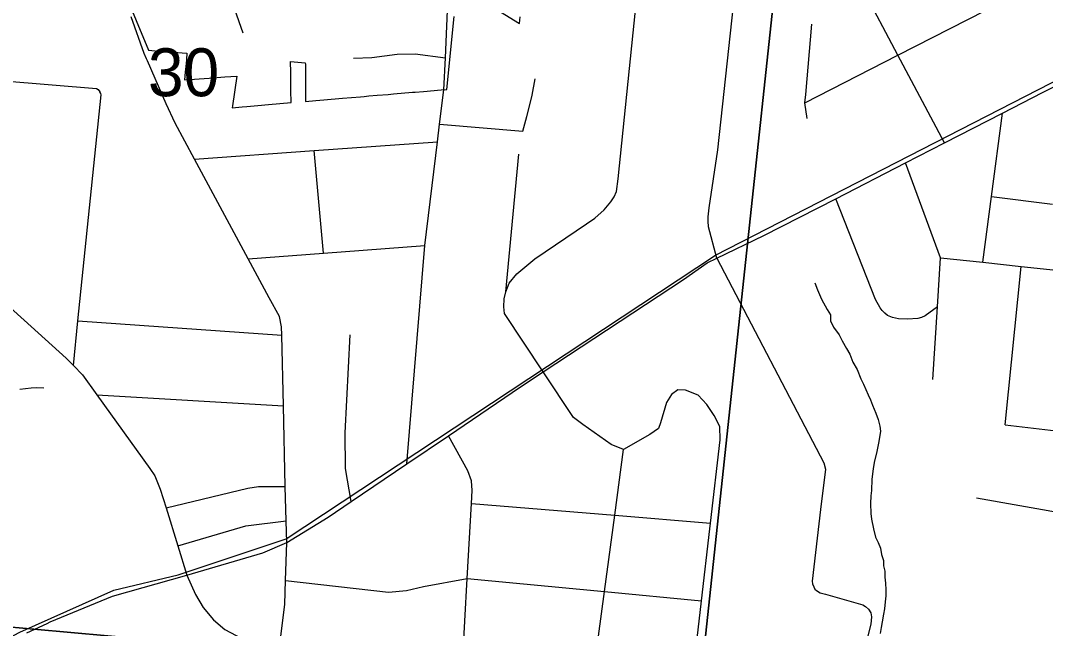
# Model space of a CAD drawing. Extents: x 0 to 34, y 0 to 22.
# Drawn here: x 2.5891 to 3.0372, y 19.5681 to 19.8337 of the extents above; entities that cross this region are included whole.
import ezdxf

# ---------------------------------------------------------------- set-up
doc = ezdxf.new("R2010")
doc.units = 0
for name, color, linetype in [('GM_X_City_Street', 7, 'Continuous'), ('GM_X_County_Road', 7, 'Continuous'), ('GM_X_Minor_River', 7, 'Continuous'), ('GM_X_Rail_Line', 7, 'Continuous'), ('GM_X_Section', 7, 'Continuous'), ('GM_X_Section_Text', 7, 'Continuous'), ('GM_X_State_Route', 7, 'Continuous'), ('GM_X_US_Route', 7, 'Continuous')]:
    doc.layers.add(name, color=color, linetype=linetype)

msp = doc.modelspace()

# ---------------------------------------------------------------- linework, layer by layer
at = {"layer": 'GM_X_City_Street'}
for p, q in [((2.77233, 19.7884), (2.80868, 19.78541)), ((2.72152, 19.73205), (2.71754, 19.77691)), ((2.80125, 19.71515), (2.80692, 19.77539)), ((3.01358, 19.75682), (3.04028, 19.75355)), ((3.01953, 19.65707), (3.02652, 19.72631)), ((2.61425, 19.70248), (2.7033, 19.6962)), ((2.62246, 19.67022), (2.70405, 19.66533)), ((3.00693, 19.62512), (3.05467, 19.61676))]:
    msp.add_line(p, q, dxfattribs=at)
for points in [[(2.77418, 19.80345), (2.77491, 19.81747), (2.77613, 19.84527), (2.77851, 19.89955), (2.77853, 19.89993), (2.78121, 19.91886), (2.78153, 19.92111), (2.81005, 19.92395), (2.81255, 19.9254), (2.81452, 19.9282), (2.82496, 20.04046), (2.8257, 20.04201), (2.82721, 20.04383), (2.82949, 20.04542), (2.83951, 20.05595)], [(2.83951, 19.54743), (2.84442, 19.5842), (2.84887, 19.61756), (2.85272, 19.64638), (2.84727, 19.64843), (2.83495, 19.6573), (2.83085, 19.66025), (2.81759, 19.68019), (2.80064, 19.70567), (2.80034, 19.7086), (2.80061, 19.71213), (2.80125, 19.71515), (2.80268, 19.71892), (2.80601, 19.723), (2.81395, 19.72963), (2.83646, 19.74483), (2.84021, 19.74736), (2.84429, 19.75105), (2.84723, 19.75458), (2.84862, 19.75669), (2.84961, 19.75908), (2.85032, 19.76457), (2.87046, 19.96029), (2.87304, 19.98538)], [(2.89351, 19.72991), (2.88981, 19.74366), (2.88967, 19.74605), (2.88974, 19.74791), (2.89019, 19.75183), (2.89388, 19.77719), (2.9091, 19.91694), (2.90287, 19.91807), (2.90296, 19.91912), (2.9056, 19.94749), (2.90835, 19.97704)], [(2.99301, 19.78029), (2.97267, 19.81856), (2.95698, 19.84809), (2.95497, 19.85488), (2.95398, 19.86783), (2.95349, 19.87772), (2.95336, 19.88038), (2.95352, 19.89386), (2.95573, 19.91333), (2.95907, 19.94262), (2.96238, 19.97171)], [(2.62832, 19.8617), (2.6464, 19.86456), (2.64809, 19.86441), (2.65549, 19.86375), (2.66207, 19.86149), (2.66349, 19.86071), (2.66824, 19.8581), (2.67309, 19.85512), (2.67659, 19.85104), (2.68042, 19.84524), (2.68272, 19.83873), (2.68625, 19.82839)], [(2.62894, 19.85977), (2.64506, 19.82077), (2.64803, 19.82053), (2.66188, 19.81943), (2.66165, 19.81676), (2.6615, 19.81497), (2.66116, 19.8111), (2.66084, 19.80782), (2.67164, 19.80858), (2.67839, 19.80905), (2.68366, 19.80937), (2.68175, 19.79651), (2.68162, 19.79564), (2.68606, 19.79605), (2.68813, 19.79623), (2.69294, 19.79664), (2.69746, 19.79705), (2.70248, 19.79749), (2.70739, 19.79793), (2.70732, 19.80313), (2.70724, 19.81078), (2.70724, 19.81106), (2.70718, 19.81575), (2.71363, 19.81528), (2.71364, 19.81447), (2.71366, 19.81086), (2.7137, 19.80324), (2.71373, 19.7984), (2.71818, 19.79878), (2.72172, 19.79908), (2.72989, 19.79979), (2.7378, 19.80045), (2.73938, 19.80059), (2.74133, 19.80075), (2.74506, 19.80106), (2.74978, 19.80147), (2.75218, 19.80167), (2.76052, 19.80238), (2.76157, 19.80247), (2.76529, 19.80278), (2.773, 19.80344), (2.77542, 19.80364), (2.77863, 19.83546)], [(2.93203, 19.79778), (2.97267, 19.81856), (3.03385, 19.84984), (3.03537, 19.84994), (3.0367, 19.84976)], [(2.79701, 19.83868), (2.80722, 19.83244), (2.80747, 19.83527)], [(2.93299, 19.79091), (2.93203, 19.79778), (2.93234, 19.80136), (2.93501, 19.83207)], [(2.7347, 19.81722), (2.74268, 19.81758), (2.75371, 19.81899), (2.76168, 19.81916), (2.77491, 19.81747)], [(2.5257, 19.81205), (2.58179, 19.80737), (2.62233, 19.80399), (2.62308, 19.80352), (2.62381, 19.80262)], [(2.80868, 19.78541), (2.81047, 19.79186), (2.81173, 19.79695), (2.81273, 19.80112), (2.81407, 19.80829)], [(2.75802, 19.64006), (2.76586, 19.73538), (2.7714, 19.78072), (2.77233, 19.7884), (2.77418, 19.80345)], [(2.61225, 19.68303), (2.61425, 19.70248), (2.62438, 19.80119), (2.62424, 19.80179), (2.62381, 19.80262)], [(3.0098, 19.72808), (3.01358, 19.75682), (3.01839, 19.79331)], [(2.66512, 19.77321), (2.71754, 19.77691), (2.7714, 19.78072)], [(2.98795, 19.67694), (2.98991, 19.70859), (2.99123, 19.73003), (2.97598, 19.77154)], [(2.98991, 19.70859), (2.9845, 19.70476), (2.98291, 19.70402), (2.98143, 19.70352), (2.97686, 19.70327), (2.97288, 19.70338), (2.97033, 19.70402), (2.96817, 19.70484), (2.96688, 19.7058), (2.96575, 19.707), (2.96484, 19.7082), (2.96284, 19.71183), (2.94545, 19.75587)], [(2.68862, 19.72958), (2.72152, 19.73205), (2.76586, 19.73538)], [(2.89351, 19.72991), (2.94028, 19.64046), (2.94097, 19.63778), (2.93887, 19.62009), (2.93514, 19.58875), (2.93529, 19.58756), (2.93583, 19.58626), (2.93637, 19.58526), (2.93704, 19.58465), (2.93862, 19.58371), (2.94101, 19.58304), (2.95728, 19.57845), (2.95847, 19.57776), (2.95982, 19.57648), (2.96083, 19.57499), (2.9611, 19.57323), (2.96086, 19.56999), (2.95262, 19.53758), (2.9525, 19.53709)], [(2.99123, 19.73003), (3.0098, 19.72808), (3.02652, 19.72631), (3.06393, 19.72237)], [(2.7337, 19.6236), (2.73119, 19.638), (2.73101, 19.65358), (2.73321, 19.69644)], [(2.88251, 19.5435), (2.88678, 19.58018), (2.89044, 19.61165), (2.89073, 19.61411), (2.89497, 19.65059), (2.89474, 19.65629), (2.89238, 19.6611), (2.88909, 19.66594), (2.88539, 19.67002), (2.87975, 19.67226), (2.87652, 19.67234), (2.87363, 19.67033), (2.87145, 19.66678), (2.86895, 19.65792), (2.86794, 19.65548), (2.86427, 19.65292), (2.85272, 19.64638)], [(3.01953, 19.65707), (3.02944, 19.6559), (3.04925, 19.65358), (3.05767, 19.65259), (3.10828, 19.64434)], [(2.7823, 19.55267), (2.7844, 19.58989), (2.78627, 19.62271), (2.78659, 19.62838), (2.78631, 19.63256), (2.78471, 19.63697), (2.77614, 19.65232)], [(2.65275, 19.62076), (2.68846, 19.62944), (2.69322, 19.63008), (2.70489, 19.63021)], [(2.78627, 19.62271), (2.84887, 19.61756), (2.89073, 19.61411)], [(2.65788, 19.6042), (2.68757, 19.61291), (2.70526, 19.61512)], [(2.705, 19.58912), (2.74998, 19.58395), (2.75779, 19.5847), (2.76524, 19.5864), (2.7844, 19.58989), (2.84442, 19.5842), (2.88678, 19.58018)]]:
    msp.add_lwpolyline(points, dxfattribs=at)
at = {"layer": 'GM_X_County_Road'}
for points in [[(2.64423, 19.81701), (2.64323, 19.81931), (2.63753, 19.83539)], [(2.70232, 19.55999), (2.7047, 19.57876), (2.705, 19.58912), (2.70548, 19.60567), (2.70526, 19.61512), (2.70489, 19.63021), (2.70405, 19.66533), (2.7033, 19.6962), (2.70321, 19.69996), (2.70235, 19.70435), (2.69776, 19.71261), (2.68862, 19.72958), (2.66512, 19.77321), (2.65669, 19.78884), (2.65287, 19.79727), (2.64463, 19.8161), (2.64423, 19.81701)], [(2.39892, 19.80698), (2.40583, 19.80604), (2.40684, 19.8059), (2.42627, 19.7998), (2.43193, 19.79825), (2.46244, 19.78991), (2.48895, 19.78266), (2.50369, 19.77863), (2.50689, 19.77705), (2.51083, 19.77487), (2.57084, 19.72079), (2.60915, 19.68625), (2.61225, 19.68303), (2.61622, 19.67889), (2.62246, 19.67022), (2.64562, 19.63803), (2.64783, 19.63475), (2.65019, 19.62901), (2.65275, 19.62076), (2.65788, 19.6042), (2.66185, 19.59137)], [(2.66185, 19.59137), (2.66563, 19.58293), (2.66903, 19.57722), (2.67351, 19.57192), (2.67843, 19.56767), (2.68862, 19.56224), (2.69145, 19.56106), (2.69405, 19.56051), (2.70232, 19.55999), (2.74119, 19.55643), (2.77836, 19.55303)]]:
    msp.add_lwpolyline(points, dxfattribs=at)
at = {"layer": 'GM_X_Minor_River'}
for points in [[(2.9363, 19.71911), (2.93751, 19.71602), (2.93925, 19.71196), (2.94173, 19.70749), (2.94316, 19.70515), (2.94325, 19.70248), (2.94447, 19.69977), (2.947, 19.69644), (2.94823, 19.69373), (2.95019, 19.69042), (2.95161, 19.68789), (2.95299, 19.68441), (2.95477, 19.68129), (2.95651, 19.67723), (2.95756, 19.67491), (2.95966, 19.67026), (2.9607, 19.66794), (2.96156, 19.66562), (2.96295, 19.66215), (2.96398, 19.65944), (2.96482, 19.65656), (2.96511, 19.65427), (2.96436, 19.64974), (2.96343, 19.6454), (2.9623, 19.6407), (2.96181, 19.63787), (2.96125, 19.63334), (2.96105, 19.6284), (2.96077, 19.62613), (2.96064, 19.62272), (2.96085, 19.61834), (2.96113, 19.61586), (2.96192, 19.61165), (2.96291, 19.608), (2.96396, 19.60567), (2.965, 19.60316), (2.96547, 19.60048), (2.96631, 19.59778), (2.96641, 19.5955), (2.96689, 19.5932), (2.96698, 19.59054), (2.96725, 19.58786), (2.96733, 19.58501), (2.96742, 19.58235), (2.96712, 19.5797), (2.96681, 19.57667), (2.96634, 19.57441), (2.96583, 19.57101), (2.96536, 19.56856), (2.96487, 19.56592)], [(2.59932, 19.67306), (2.59628, 19.67318), (2.59381, 19.6731), (2.58885, 19.67254)]]:
    msp.add_lwpolyline(points, dxfattribs=at)
at = {"layer": 'GM_X_Rail_Line'}
msp.add_lwpolyline([(2.34866, 19.4091), (2.45034, 19.48083), (2.51058, 19.51755), (2.56176, 19.55223), (2.58886, 19.56654), (2.62986, 19.58479), (2.65807, 19.59153), (2.70522, 19.6073), (2.89293, 19.73125), (3.07364, 19.8238), (3.26381, 19.90928), (3.35295, 19.94835)], dxfattribs=at)
at = {"layer": 'GM_X_Section'}
for points in [[(2.43388, 20.09141), (2.94009, 20.04644), (2.88606, 19.54156), (2.38459, 19.5868)], [(2.94009, 20.04644), (3.43084, 19.98722), (3.38246, 19.48109), (2.88606, 19.54156)], [(2.38459, 19.5868), (2.88606, 19.54156), (2.84187, 19.03609), (2.33614, 19.08597)]]:
    msp.add_lwpolyline(points, close=True, dxfattribs=at)
at = {"layer": 'GM_X_State_Route'}
for p, q in [((2.99301, 19.78029), (3.01839, 19.79331)), ((2.97598, 19.77154), (2.99301, 19.78029)), ((2.94545, 19.75587), (2.97598, 19.77154)), ((2.75802, 19.64006), (2.77614, 19.65232)), ((2.7337, 19.6236), (2.75802, 19.64006)), ((2.59193, 19.56618), (2.6008, 19.57036))]:
    msp.add_line(p, q, dxfattribs=at)
for points in [[(3.01839, 19.79331), (3.03584, 19.80227), (3.05472, 19.81168)], [(2.89351, 19.72991), (2.9141, 19.73978), (2.94545, 19.75587)], [(2.81759, 19.68019), (2.87888, 19.72058), (2.88932, 19.7279), (2.89351, 19.72991)], [(2.77614, 19.65232), (2.80764, 19.67363), (2.81759, 19.68019)], [(2.70548, 19.60567), (2.72361, 19.61677), (2.7337, 19.6236)], [(2.66185, 19.59137), (2.69512, 19.60119), (2.70548, 19.60567)], [(2.6008, 19.57036), (2.60213, 19.57099), (2.62937, 19.58224), (2.66185, 19.59137)]]:
    msp.add_lwpolyline(points, dxfattribs=at)
at = {"layer": 'GM_X_US_Route'}
for p, q in [((2.99301, 19.78029), (3.01839, 19.79331)), ((2.97598, 19.77154), (2.99301, 19.78029)), ((2.94545, 19.75587), (2.97598, 19.77154)), ((2.75802, 19.64006), (2.77614, 19.65232)), ((2.7337, 19.6236), (2.75802, 19.64006)), ((2.59193, 19.56618), (2.6008, 19.57036))]:
    msp.add_line(p, q, dxfattribs=at)
for points in [[(3.01839, 19.79331), (3.03584, 19.80227), (3.05472, 19.81168)], [(2.89351, 19.72991), (2.9141, 19.73978), (2.94545, 19.75587)], [(2.81759, 19.68019), (2.87888, 19.72058), (2.88932, 19.7279), (2.89351, 19.72991)], [(2.77614, 19.65232), (2.80764, 19.67363), (2.81759, 19.68019)], [(2.70548, 19.60567), (2.72361, 19.61677), (2.7337, 19.6236)], [(2.66185, 19.59137), (2.69512, 19.60119), (2.70548, 19.60567)], [(2.6008, 19.57036), (2.60213, 19.57099), (2.62937, 19.58224), (2.66185, 19.59137)]]:
    msp.add_lwpolyline(points, dxfattribs=at)

# ---------------------------------------------------------------- texts
at = {"layer": 'GM_X_Section_Text'}
msp.add_text('30', height=0.020928, rotation=0, dxfattribs=at).set_placement((2.64484, 19.80065))

doc.saveas('drawing.dxf')
